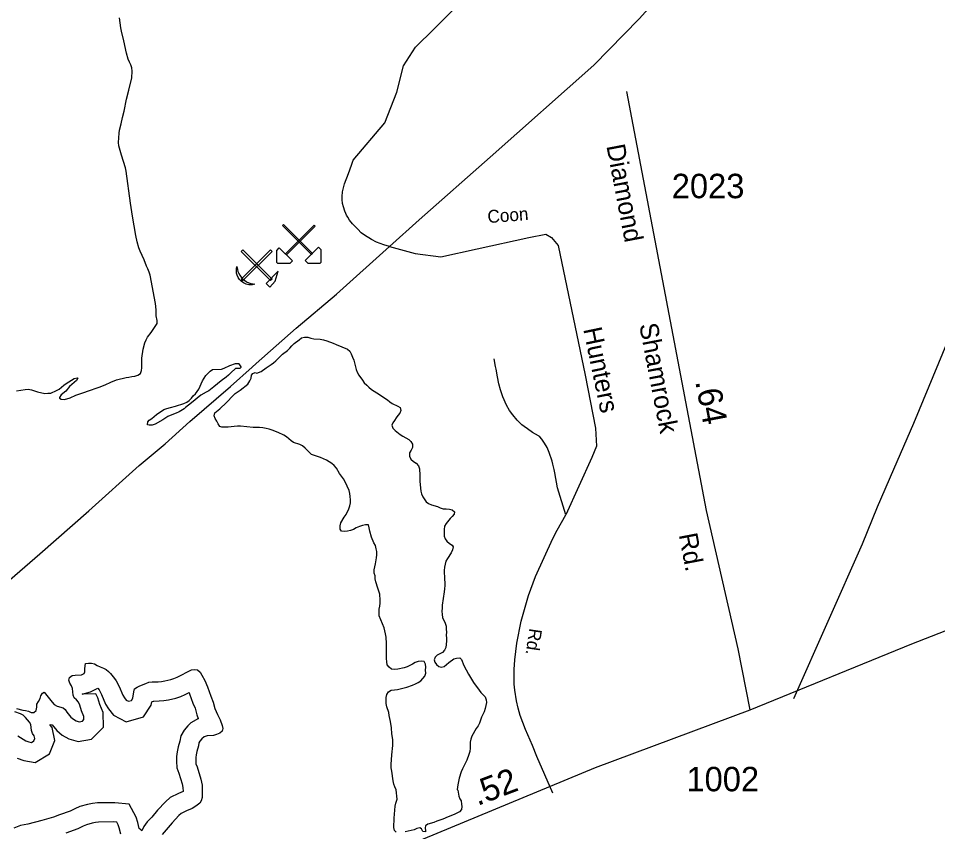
# Model space of a CAD drawing. Extents: x 2290055 to 2389491, y 66597 to 237875.
# Drawn here: x 2340580 to 2345282, y 222831 to 226991 of the extents above; entities that cross this region are included whole.
import ezdxf

# ---------------------------------------------------------------- set-up
doc = ezdxf.new("R2010")
doc.units = 0
for name, color, linetype in [('Exist Geographical Pit Clay CELL', 7, 'Continuous'), ('Exist Geographical Quarry CELL', 7, 'Continuous'), ('Exist Hydrographic Buffer Line', 7, 'Continuous'), ('Exist Hydrographic Lake Shore', 7, 'Continuous'), ('Exist Hydrographic Pond Under 1500 Sq Ft', 7, 'Continuous'), ('Exist Railroad Siding', 7, 'Continuous'), ('Exist Road Non-System Type 51', 7, 'Continuous'), ('Exist Road Non-System Type 51 Label', 7, 'Continuous'), ('Exist Road Secondary Mileage Hundredths English Label', 7, 'Continuous'), ('Exist Road Secondary Type 51 Attributed', 7, 'Continuous'), ('Exist Road Secondary Type 51 Label', 7, 'Continuous'), ('Exist Road Secondary Type 51 Number Label', 7, 'Continuous')]:
    doc.layers.add(name, color=color, linetype=linetype)

msp = doc.modelspace()

# ---------------------------------------------------------------- linework, layer by layer
at = {"layer": 'Exist Geographical Pit Clay CELL'}
for points in [[(2342079.3, 225783.8), (2342084.1, 225788.5), (2341936.8, 225935.8), (2341932, 225931.1)], [(2341951.1, 225781.3), (2341946.3, 225786.1), (2342093.6, 225933.4), (2342098.4, 225928.6)], [(2341901.5, 225741.9), (2341901.5, 225804), (2341915, 225817.5), (2341982.5, 225750), (2341969, 225736.5), (2341906.9, 225736.5)], [(2342128.9, 225744.3), (2342128.9, 225806.4), (2342115.4, 225819.9), (2342047.9, 225752.4), (2342061.4, 225738.9), (2342123.5, 225738.9)]]:
    msp.add_lwpolyline(points, close=True, dxfattribs=at)
at = {"layer": 'Exist Geographical Quarry CELL'}
for points in [[(2341877.7, 225799.2), (2341870, 225806.8), (2341720.5, 225657.2), (2341728.1, 225649.6)], [(2341877.7, 225657.2), (2341870, 225649.6), (2341720.5, 225799.2), (2341728.1, 225806.8)], [(2341789.3, 225631.4), (2341781.8, 225629.3), (2341776, 225627.9), (2341766.3, 225627.4), (2341758.3, 225628.5), (2341746, 225632.2), (2341731.9, 225638.3), (2341720.1, 225646.9), (2341711.3, 225655.2), (2341704.9, 225665.3), (2341699, 225677.9), (2341696.6, 225687.2), (2341695.3, 225698.4), (2341695.8, 225710.7), (2341697.4, 225721.4), (2341700.4, 225706.5), (2341703, 225696.8), (2341706, 225689.6), (2341712.6, 225677.9), (2341719.3, 225667.7), (2341724.4, 225661.1), (2341736.4, 225651.4), (2341746.6, 225644), (2341758.3, 225638.3), (2341770.1, 225634.6), (2341781.8, 225632.5)], [(2341848.2, 225634.5), (2341866.4, 225615.8), (2341894.4, 225646.2), (2341909.8, 225698.4)]]:
    msp.add_lwpolyline(points, close=True, dxfattribs=at)
at = {"layer": 'Exist Hydrographic Buffer Line'}
for p, q in [((2340906.3, 223534.2), (2340949, 223545.4)), ((2341501.8, 223410.1), (2341462.9, 223387.6))]:
    msp.add_line(p, q, dxfattribs=at)
for points in [[(2340574.3, 223207), (2340607.6, 223194.3), (2340666.9, 223184.1), (2340738.8, 223228.3), (2340766.9, 223296.5), (2340753.3, 223363.3), (2340743.7, 223375.7), (2340743.2, 223379.5), (2340753.9, 223376.9), (2340777.7, 223348), (2340804.4, 223324.7), (2340837.6, 223306), (2340886.7, 223292.4), (2340954.7, 223304), (2341015.7, 223364.4), (2341013.3, 223440.8), (2340997, 223480.4), (2340987.4, 223515.3), (2340976.1, 223536.3), (2340906.3, 223534.2)], [(2340949, 223545.4), (2340986, 223564.8), (2340993.1, 223556.1), (2340996, 223551.8), (2341006.3, 223532), (2341026.7, 223483.4), (2341041.5, 223459.4), (2341066.8, 223426.8), (2341131.9, 223391.8), (2341220.8, 223417.2), (2341259.7, 223477.3), (2341262.5, 223495.3), (2341266, 223496.7), (2341270.9, 223498.4), (2341272.9, 223498.6), (2341300.5, 223499.3), (2341325, 223501.6), (2341347.4, 223505.1), (2341385.3, 223513.8), (2341410.6, 223521.6), (2341433.6, 223531.7), (2341453.6, 223541.6), (2341456.2, 223535.5), (2341473, 223488.6), (2341483.8, 223462.1), (2341492.5, 223428.5), (2341500.4, 223409.7), (2341501.8, 223410.1)], [(2341462.9, 223387.6), (2341446.6, 223372.2), (2341427.8, 223349.2), (2341410.8, 223319.9), (2341405.6, 223293.1), (2341396.9, 223263.9), (2341392, 223239.5), (2341389.2, 223215.5), (2341388.8, 223190.7), (2341391.4, 223156.4), (2341401, 223130.4), (2341418.3, 223074.6), (2341422, 223056.1), (2341422.8, 223036.6), (2341399.1, 223026.2), (2341357.5, 223005.3), (2341332.3, 222983.7), (2341292.8, 222941), (2341262.8, 222905), (2341239.9, 222879.9), (2341222.3, 222856.9), (2341211.3, 222835.1), (2341207.2, 222840.5), (2341198.2, 222846.6), (2341191.7, 222877.2), (2341182, 222904.9), (2341147.3, 222971.3), (2341073.4, 222978.5), (2340984.7, 222977.4), (2340959, 222974.7), (2340934.4, 222969.5), (2340895.5, 222958.8), (2340869.8, 222947.9), (2340845.5, 222934.8), (2340790.6, 222916.3), (2340760.4, 222905.2), (2340700.3, 222887.1), (2340628.9, 222868.7), (2340590.4, 222861.6), (2340556.4, 222848.3)]]:
    msp.add_lwpolyline(points, dxfattribs=at)
at = {"layer": 'Exist Hydrographic Lake Shore'}
for points in [[(2342020, 224810.7), (2341988, 224820.7), (2341975.2, 224829.6), (2341964.5, 224840.3), (2341952, 224850.2), (2341938.5, 224858.2), (2341910, 224873), (2341879, 224884.5), (2341863.2, 224889.5), (2341847.2, 224893.4), (2341831, 224896.1), (2341814.2, 224898), (2341781.7, 224898.7), (2341717, 224905), (2341700.5, 224905.3), (2341684.5, 224904), (2341653.5, 224899.6), (2341621, 224899.5), (2341611, 224903.2), (2341602.2, 224916.2), (2341596, 224930.8), (2341587.7, 224943.5), (2341581.7, 224957.9), (2341584.5, 224973.3), (2341610, 224993.8), (2341645.5, 225025.9), (2341678.5, 225061.4), (2341690, 225071.6), (2341715.5, 225089.8), (2341753.5, 225120), (2341765, 225136.3), (2341771, 225150.2), (2341772.5, 225165.7), (2341779, 225174.1), (2341791.7, 225179.3), (2341799.5, 225175.9), (2341821.5, 225185), (2341847, 225203.7), (2341872.7, 225220), (2341885.2, 225229.3), (2341897, 225239.8), (2341931.2, 225274.1), (2341956.2, 225292.4), (2341968.5, 225303.9), (2341978.7, 225316.2), (2341990.5, 225327.2), (2342016.7, 225346.5), (2342029.2, 225357), (2342044, 225360.2), (2342060.7, 225359.8), (2342075.5, 225355.7), (2342091.5, 225352.5), (2342124, 225349.7), (2342141, 225347.2), (2342157.5, 225342), (2342189.7, 225328.8), (2342205, 225323.4), (2342263.2, 225298.3), (2342275.7, 225288.1), (2342283.2, 225274.4), (2342290.2, 225258.2), (2342296, 225242.3), (2342308.5, 225195.6), (2342313.7, 225181.2), (2342322.5, 225165.8), (2342340.2, 225139.6), (2342349.7, 225127.4), (2342362, 225114.4), (2342373, 225104.1), (2342387, 225093.1), (2342427.2, 225066.5), (2342455.5, 225049), (2342469, 225039.6), (2342480.5, 225029.3), (2342493, 225020.4), (2342522, 225007.9), (2342534, 225000), (2342536, 224985.6), (2342530.7, 224971.4), (2342522, 224958.8), (2342512, 224947.5), (2342504.2, 224933.7), (2342495, 224921.5), (2342491, 224909.5), (2342496.2, 224895.1), (2342508, 224883.1), (2342533.5, 224862.6), (2342547, 224853), (2342577, 224837.3), (2342588.2, 224827.2), (2342596.5, 224813.1), (2342596.2, 224796.4), (2342589.7, 224782), (2342581, 224767.8), (2342581.2, 224751.7), (2342588.5, 224736.8), (2342601, 224724.7), (2342615, 224714.9), (2342627, 224702.5), (2342632, 224687.1)], [(2342597, 223580.7), (2342611, 223587), (2342625.5, 223594), (2342638.5, 223602.4), (2342649.5, 223613.4), (2342659.5, 223625.8), (2342664, 223641.1), (2342663.5, 223656.5), (2342664, 223672.4), (2342663.2, 223687.8), (2342655.2, 223700.9), (2342640.5, 223703.1), (2342625.7, 223700.8), (2342610.7, 223695.2), (2342596, 223688.1), (2342568.2, 223672.9), (2342554, 223668.1), (2342520.7, 223661.1), (2342504.2, 223660.1), (2342488.5, 223662), (2342476.5, 223671.2), (2342467.2, 223684.3), (2342464.5, 223699.1), (2342463.5, 223715.8), (2342463, 223792.7), (2342461.5, 223825.2), (2342458.5, 223842.1), (2342450.5, 223873.8), (2342426, 223935), (2342425.5, 223951.8), (2342426.2, 223968.6), (2342429.5, 223983.6), (2342431.7, 223998.8), (2342431.7, 224014.6), (2342428.5, 224045.6), (2342419.5, 224076.8), (2342408, 224108.5), (2342405.5, 224123.3), (2342404.5, 224138.5), (2342401, 224153.7), (2342401, 224169.3), (2342407, 224200.1), (2342411.7, 224231.7), (2342413.5, 224247.1), (2342413.2, 224263), (2342411.2, 224278), (2342406.5, 224293.7), (2342399.2, 224308.3), (2342386.5, 224337.4), (2342377.2, 224368), (2342375, 224384.2), (2342371.5, 224399.6), (2342356.2, 224400.6), (2342341, 224397.4), (2342324.5, 224392.2), (2342308.5, 224384.7), (2342294.2, 224376.9), (2342279, 224370.8), (2342263.2, 224368.1), (2342247.7, 224366.5), (2342232.5, 224367.9), (2342226, 224378.1), (2342225.7, 224394.3), (2342230, 224410.1), (2342246.5, 224439.1), (2342256.2, 224453.2), (2342270.7, 224482), (2342275.7, 224496.6), (2342279, 224513.1), (2342279.2, 224528.1), (2342278.2, 224544.3), (2342276, 224560.6), (2342272, 224575.4), (2342251.5, 224619.4), (2342243, 224634.7), (2342222.7, 224663.6), (2342207, 224690.3), (2342195.5, 224703.9), (2342183.7, 224713.7), (2342170.5, 224723.1), (2342156.2, 224731.3), (2342125.5, 224744.8), (2342080, 224760.4), (2342046.7, 224793), (2342033.7, 224803.9), (2342020, 224810.7)], [(2342632, 224687.1), (2342633.7, 224654.2), (2342634.2, 224621.8), (2342638.2, 224573), (2342642, 224558.5), (2342649, 224544.1), (2342666, 224518.3), (2342678.7, 224509), (2342693.5, 224502.8), (2342723.7, 224494), (2342738.5, 224487.3), (2342753, 224482.8), (2342769.2, 224482.4), (2342785.2, 224479.9), (2342800, 224476.3), (2342811.7, 224466.2), (2342810, 224454.7), (2342800, 224443), (2342788.5, 224431.9), (2342768, 224407.2), (2342760.5, 224393.2), (2342757.5, 224376.8), (2342757.5, 224359.8), (2342758.7, 224343), (2342763, 224328.4), (2342772.7, 224315.9), (2342785.5, 224305.4), (2342799, 224296.1), (2342803.5, 224288.2), (2342800.7, 224271.9), (2342794.2, 224256.9), (2342775.5, 224228.6), (2342767.5, 224214.6), (2342762.7, 224199.3), (2342759.7, 224183.5), (2342758.5, 224167.3), (2342759, 224152.2), (2342760.7, 224136.3), (2342761.5, 224089.1), (2342760.5, 224072.2), (2342758.5, 224057), (2342748, 223988.9), (2342747.7, 223973.2), (2342746.5, 223957.9), (2342747.2, 223940.6), (2342749, 223925.3), (2342762.7, 223896.4), (2342767.7, 223882), (2342769.2, 223866.8), (2342769.5, 223851.6), (2342768.5, 223835.9), (2342770.5, 223820.5), (2342770.5, 223804.6), (2342767.2, 223773.3), (2342760.5, 223758.7), (2342749.2, 223747.3), (2342722.5, 223734), (2342711.5, 223723.6), (2342707.7, 223708.9), (2342710, 223697.8), (2342718.7, 223685), (2342730.5, 223675.1), (2342743.7, 223671.5), (2342758.7, 223675.3), (2342781.7, 223696.6), (2342807.5, 223714), (2342822, 223718.3), (2342837.7, 223719), (2342846.2, 223711.5), (2342859.5, 223680.9), (2342882.5, 223635.9), (2342907.7, 223594.1), (2342936.5, 223555), (2342945, 223542.1), (2342967.2, 223520), (2342973.7, 223505.6), (2342974.2, 223490.4), (2342967.7, 223460), (2342962.7, 223444), (2342949, 223416.1), (2342939, 223385.4), (2342932, 223371.9), (2342922.7, 223358.6), (2342899.7, 223318.3), (2342894.2, 223303.2), (2342891.7, 223287.8), (2342891.2, 223257.1), (2342889.7, 223241.1), (2342885.2, 223224.8), (2342873.5, 223195.4), (2342852, 223152), (2342845.7, 223137), (2342834.5, 223103.5), (2342827.5, 223070.5), (2342824.5, 223046), (2342827.5, 223042.4), (2342833, 223012), (2342838.7, 222998.1), (2342846, 222988.9), (2342847, 222971.5)], [(2340903.2, 223632.6), (2340917, 223639.8), (2340920.7, 223648.5), (2340920.7, 223664.9), (2340923, 223691.4), (2340938.5, 223693), (2340954, 223692.9), (2340969.5, 223688.2), (2340983.5, 223680.5), (2340999, 223673.4), (2341015, 223667.7), (2341029, 223659.7), (2341041, 223650.3), (2341052, 223639.6), (2341072.5, 223614.6), (2341081, 223601.7), (2341095.5, 223573.8), (2341114.5, 223528.5), (2341122.5, 223515.5), (2341131.7, 223503.6), (2341143.2, 223497.4), (2341158.2, 223501.7), (2341165.7, 223513.3), (2341171, 223546.1), (2341175, 223561.2), (2341187.2, 223570.2), (2341201.7, 223577), (2341232, 223589.1), (2341247.7, 223594.4), (2341264.5, 223596.9), (2341294.7, 223597.6), (2341312.7, 223599.3), (2341328.7, 223601.8), (2341359.7, 223608.9), (2341376.2, 223614), (2341392, 223620.9), (2341466, 223657.6), (2341481.2, 223660.8), (2341496.7, 223657.8), (2341509.7, 223646.5), (2341519.5, 223631.8), (2341534, 223603.4), (2341547.7, 223571.8), (2341565, 223523.8), (2341577.5, 223493), (2341586, 223460.1), (2341598.5, 223430.4), (2341612.7, 223401.8), (2341623.2, 223373.4), (2341626.7, 223358.7), (2341622.5, 223345.2), (2341610, 223334.1), (2341594.5, 223326.8), (2341578.7, 223323.1), (2341545.2, 223320.5), (2341530.5, 223316)], [(2340570.5, 223460.5), (2340602.5, 223452.5), (2340617.5, 223450.6), (2340632, 223447.4), (2340645.2, 223439.9), (2340660, 223440.6), (2340671.2, 223451.1), (2340674, 223466.7), (2340675.5, 223482.5), (2340684, 223496.6), (2340691, 223510.9), (2340696, 223526), (2340703.5, 223539.2), (2340711.5, 223544.1), (2340733, 223518.8), (2340752.7, 223492.6), (2340764, 223481.4), (2340778.2, 223472.3), (2340809.5, 223464.7), (2340820.5, 223455), (2340828, 223441.8), (2340848.5, 223416.8), (2340861.5, 223405.5), (2340875.5, 223397.6), (2340891.7, 223393.1), (2340907.5, 223395.8), (2340916, 223404.2), (2340915.5, 223419.9), (2340903.7, 223448.5), (2340895.5, 223478.4), (2340887.7, 223492.8), (2340877.2, 223504.7), (2340866, 223515.3), (2340860, 223529.5), (2340859, 223546.4), (2340856.5, 223562.3), (2340851.7, 223576.6), (2340843.7, 223590.5), (2340839, 223605), (2340842, 223618.7), (2340854.7, 223629.1), (2340870.5, 223631.6), (2340903.2, 223632.6)], [(2342512.5, 222827.4), (2342504, 222837), (2342501, 222852.5), (2342503.2, 222898.8), (2342508.2, 222960.6), (2342510.2, 222976.5), (2342517, 222997.3), (2342512.5, 223045), (2342505.5, 223059.1), (2342501.2, 223073.7), (2342497.5, 223091.2), (2342491, 223140.2), (2342488, 223156.7), (2342488, 223173.5), (2342490.7, 223224), (2342496.5, 223271.2), (2342495.5, 223301.6), (2342491.2, 223331.5), (2342488.7, 223362.2), (2342484.2, 223393.9), (2342477, 223424.7), (2342474.5, 223439.5), (2342465, 223469.3), (2342462, 223485.7), (2342461, 223501.4), (2342461.5, 223516.8), (2342465, 223533), (2342474.2, 223546), (2342487.7, 223553.6), (2342503.5, 223555.4), (2342519.5, 223558.4), (2342566.5, 223569.5), (2342597, 223580.7)], [(2340578, 223321.4), (2340618.7, 223295.4), (2340633.7, 223289.7), (2340647, 223287.4), (2340660, 223295.4), (2340664.5, 223306.3), (2340661.5, 223321), (2340652, 223333.2), (2340648, 223347.7), (2340644, 223379.1), (2340637.5, 223390.6), (2340627, 223402.2), (2340617.5, 223414.3), (2340605.7, 223425.6), (2340592, 223432.4), (2340562.5, 223443.9)], [(2341530.5, 223316), (2341518.7, 223304.9), (2341509, 223293), (2341504.2, 223284.8), (2341501.2, 223269.5), (2341492.5, 223240.1), (2341489.2, 223224), (2341487.5, 223209), (2341487.2, 223193.7), (2341488.5, 223177.6), (2341494.2, 223161.9), (2341513.7, 223098.9), (2341520, 223067.9), (2341521.2, 223037.1), (2341521, 223004.6), (2341516, 222988.8), (2341508.2, 222975.8), (2341495.7, 222966), (2341483, 222957.2), (2341469.7, 222949.7), (2341441, 222937.1), (2341412.5, 222922.8), (2341400.7, 222912.7), (2341366.7, 222876), (2341337, 222840.3), (2341315.5, 222816.7)], [(2342847, 222971.5), (2342848.5, 222958.8), (2342847, 222943.6), (2342836.5, 222932.7), (2342823.5, 222925.1), (2342809, 222917.9), (2342779.5, 222906.3), (2342750.7, 222893.8), (2342720, 222883.5), (2342705.7, 222877.9), (2342675.5, 222868.3), (2342663.2, 222859.7), (2342660.7, 222850), (2342662.7, 222835), (2342662, 222830.3), (2342649.2, 222831.1), (2342642, 222845.2), (2342633.5, 222850.4), (2342618.7, 222846.4), (2342604.2, 222840.5), (2342559, 222829.6)], [(2341103.7, 222817.8), (2341096.7, 222850.6), (2341091.5, 222865.6), (2341084.7, 222878.5), (2341069.2, 222880), (2340990.5, 222879), (2340974.2, 222877.3), (2340957.5, 222873.8), (2340928, 222865.7), (2340912.5, 222859.1), (2340884.7, 222844.2), (2340823.2, 222823.4)]]:
    msp.add_lwpolyline(points, dxfattribs=at)
at = {"layer": 'Exist Hydrographic Pond Under 1500 Sq Ft'}
for points in [[(2341053, 225130.3), (2341082.5, 225141.9), (2341131, 225153.1), (2341146, 225155.4), (2341161.5, 225159.4), (2341176.5, 225161.4), (2341192, 225165.5), (2341205.2, 225174), (2341210.2, 225189.1), (2341211.5, 225204.1), (2341211.2, 225236.2), (2341212, 225252.2), (2341219.5, 225299.5), (2341228, 225331.4), (2341234.2, 225346.8), (2341241.5, 225360.3), (2341260, 225383.5), (2341289.5, 225430.1), (2341289.7, 225445.4), (2341285.7, 225468.9), (2341284.5, 225500.8), (2341281, 225533.2), (2341253.7, 225677.2), (2341249.2, 225693.4), (2341242.5, 225709.9), (2341235.7, 225723.7), (2341224, 225755.1), (2341202.7, 225800.8), (2341196.2, 225816.9), (2341187.5, 225848.8), (2341181.2, 225880.4), (2341173.2, 225930.1), (2341163.5, 225980.1), (2341154.7, 226046.5), (2341131, 226210.1), (2341127.5, 226226.5), (2341108, 226290.6), (2341095, 226338.7), (2341093.2, 226355.4), (2341095.2, 226403.9), (2341098, 226419.4), (2341106, 226451.2), (2341112.5, 226483.4), (2341122.2, 226516.1), (2341134.2, 226577.6), (2341144.7, 226624.3), (2341161.5, 226687.3), (2341162.2, 226721.2), (2341160.5, 226737.8), (2341155.7, 226753.9), (2341148.7, 226767.7), (2341142.7, 226782.6), (2341133.7, 226812.8), (2341120.2, 226876.5), (2341108, 226926.1), (2341104.5, 226942.6), (2341097.5, 226993.6)], [(2341250, 224909.2), (2341241.5, 224910.9), (2341242, 224926.3), (2341250, 224935.5), (2341262.7, 224943.8), (2341287, 224964), (2341299.5, 224973.3), (2341312.2, 224981), (2341325, 224990.1), (2341339.2, 224995.8), (2341359, 225000), (2341383.7, 225006.6), (2341427.5, 225020.5), (2341441.2, 225027.6), (2341454.2, 225036.4), (2341465.5, 225047.4), (2341475.2, 225059.5), (2341486, 225070), (2341495.5, 225081.8), (2341503.5, 225094.6), (2341522, 225136.7), (2341538.5, 225164.2), (2341561, 225186.5), (2341573.5, 225195.5), (2341619.2, 225196.8), (2341633.7, 225202.3), (2341661.2, 225215.1), (2341691, 225225.7), (2341706, 225224.9), (2341708.2, 225224.2), (2341718, 225208.2), (2341718.5, 225205.8), (2341712.5, 225200.3), (2341691.2, 225199.8), (2341667.2, 225178), (2341655.5, 225166.2), (2341643, 225156), (2341617.2, 225137.3), (2341580.5, 225105.9), (2341554.7, 225086.1), (2341541, 225078.1), (2341513.5, 225063.7), (2341466, 225023.6), (2341435.5, 225000), (2341428, 224994.3), (2341402.2, 224977.9), (2341387.7, 224971.3), (2341373.2, 224967.1), (2341345, 224954.6), (2341319, 224937.8), (2341279.7, 224914.4), (2341265.2, 224909.9), (2341250, 224909.2)], [(2340570.2, 225085), (2340615.7, 225093.2), (2340631, 225094.2), (2340647, 225090.9), (2340679, 225081.3), (2340715, 225071.7), (2340731.2, 225073.8), (2340747, 225074.1), (2340775.7, 225087.5), (2340788.7, 225094.9), (2340812.5, 225114.4), (2340825.5, 225124), (2340851.7, 225141), (2340866.2, 225148), (2340881.2, 225152.3), (2340883.7, 225150.1), (2340877.7, 225138.4), (2340842.7, 225107.2), (2340822.5, 225084.5), (2340799.7, 225064.4), (2340791, 225051.9), (2340791, 225048.2), (2340799, 225043.3), (2340815.7, 225041), (2340845.5, 225050.6), (2340874, 225063.1), (2340905.7, 225073), (2340949.2, 225089.9), (2340979, 225099.1), (2340993.2, 225105.1), (2341024.7, 225116.6), (2341053, 225130.3)]]:
    msp.add_lwpolyline(points, dxfattribs=at)
at = {"layer": 'Exist Railroad Siding'}
msp.add_lwpolyline([(2340536.4, 224119.5), (2340689.4, 224251.6), (2340940.6, 224471.6), (2341197.5, 224704), (2341331.3, 224815.3), (2341456.8, 224928.3), (2341665.5, 225108.5), (2341775.5, 225206.7), (2341797.1, 225226), (2342002, 225406.1), (2342207.1, 225580.3), (2342478.5, 225824.7), (2342630.1, 225961.1), (2342993.5, 226281.7), (2343523.2, 226751), (2343755.7, 226988), (2344068.1, 227336.8)], dxfattribs=at)
at = {"layer": 'Exist Road Non-System Type 51'}
for points in [[(2342293.1, 226265.7), (2342455.3, 226457.2), (2342516.8, 226613.8), (2342550.4, 226748.1), (2342611.9, 226843.2), (2342706.9, 226938.3), (2342807.6, 227039)], [(2342478.5, 225824.7), (2342448.9, 225831.9), (2342412.9, 225846), (2342386.4, 225859.2), (2342350.3, 225881.6), (2342334, 225894.5), (2342316.1, 225912.4), (2342289.2, 225940), (2342273.4, 225959.6), (2342264.8, 225973.6), (2342258.6, 225984), (2342255.1, 225992.6), (2342251, 226004.5), (2342243.9, 226027.2), (2342238.4, 226044.6), (2342236.2, 226064.5), (2342236.8, 226080.6), (2342238.9, 226103.2), (2342249, 226145.1), (2342269.5, 226197.7), (2342284.9, 226239.9), (2342293.1, 226265.7)], [(2342478.5, 225824.7), (2342609.2, 225788.9), (2342741.8, 225771.6), (2342926.3, 225811.9), (2343191.5, 225869.6), (2343277.9, 225886.9), (2343306.8, 225869.6), (2343341.4, 225829.3), (2343479.7, 225165.8), (2343531.6, 224894.7), (2343537.4, 224802.4), (2343514.3, 224744.7), (2343381, 224450.7)], [(2344546, 223511), (2344897.9, 224302.6), (2344975.4, 224492), (2345058.8, 224685.1), (2345159.7, 224920.8), (2345338.5, 225348.1)], [(2343381, 224450.7), (2343337.3, 224589.2), (2343323.7, 224666.5), (2343321.4, 224682.6), (2343314.9, 224710.4), (2343310.5, 224726.2), (2343296.1, 224770.3), (2343284.7, 224796.6), (2343271.8, 224818.5), (2343257.2, 224837.7), (2343246.9, 224850.3), (2343242.8, 224854.2), (2343240.9, 224855.5), (2343210.6, 224872.9), (2343184.3, 224890.7), (2343166.6, 224903), (2343156, 224912.2), (2343131.7, 224935.8), (2343109.4, 224962.7), (2343093.1, 224985.1), (2343077.6, 225012.3), (2343058.3, 225055.1), (2343045.9, 225091.1), (2343038.3, 225121.2), (2343030.5, 225157.9), (2343023.9, 225196.4), (2343021.4, 225210.7), (2343013.2, 225250.2)], [(2343313.9, 223027.5), (2343232.2, 223215.1), (2343209.4, 223270.9), (2343174.1, 223352.3), (2343147.3, 223424), (2343136.6, 223461.8), (2343127.5, 223499.7), (2343119.1, 223554.8), (2343116, 223585.7), (2343115.9, 223659.5), (2343119.1, 223709.2), (2343129.6, 223794.1), (2343151.5, 223907.2), (2343189.9, 224038.8), (2343225.1, 224135.2), (2343314.4, 224330.4), (2343336.1, 224373.3), (2343381, 224450.7)]]:
    msp.add_lwpolyline(points, dxfattribs=at)
at = {"layer": 'Exist Road Secondary Type 51 Attributed'}
for points in [[(2344322.6, 223454.1), (2345150.5, 223791.4), (2346439.9, 224294.5), (2349181.6, 225375.9), (2354477.1, 227486.3), (2354769.1, 227605.6), (2354900.4, 227655.8), (2355075.4, 227716.7), (2355226.6, 227763.4), (2355322.2, 227791.2), (2355400, 227800.4), (2355494, 227808.2), (2355615.9, 227812.7), (2355720.4, 227805.1), (2355759.3, 227798.7)], [(2344322.6, 223454.1), (2344261.5, 223765.6), (2344099.2, 224472.7), (2343691.9, 226616.9)], [(2341788, 222457.5), (2342492.5, 222727.1), (2343533, 223159.2), (2344322.6, 223454.1)]]:
    msp.add_lwpolyline(points, dxfattribs=at)

# ---------------------------------------------------------------- texts
at = {"layer": 'Exist Road Non-System Type 51'}
for s, rotation, p in [('Coon', 4.4778, (2342982.2, 225943.5)), ('Rd.', 261.5656, (2343194.4, 223873.3))]:
    msp.add_text(s, height=65.62, rotation=rotation, dxfattribs=at).set_placement(p)
at = {"layer": 'Exist Road Non-System Type 51 Label'}
msp.add_text('Hunters', height=95, rotation=281.7656, dxfattribs=at).set_placement((2343469.3, 225401.7))
at = {"layer": 'Exist Road Secondary Mileage Hundredths English Label'}
for s, rotation, p in [('.64', 280.7566, (2344041.9, 225133.7)), ('.52', 20.7478, (2342928.4, 222961.4))]:
    msp.add_text(s, height=125, rotation=rotation, dxfattribs=at).set_placement(p)
at = {"layer": 'Exist Road Secondary Type 51 Label'}
for s, rotation, p in [('Diamond', 280.8525, (2343587.6, 226338.9)), ('Shamrock', 280.9146, (2343755.3, 225423.6)), ('Rd.', 280.8415, (2343958, 224349.6))]:
    msp.add_text(s, height=95, rotation=rotation, dxfattribs=at).set_placement(p)
at = {"layer": 'Exist Road Secondary Type 51 Number Label'}
for s, p in [('2023', (2343922.2, 226071.1)), ('1002', (2343997.3, 223036.9))]:
    msp.add_text(s, height=125, dxfattribs=at).set_placement(p)

doc.saveas('drawing.dxf')
